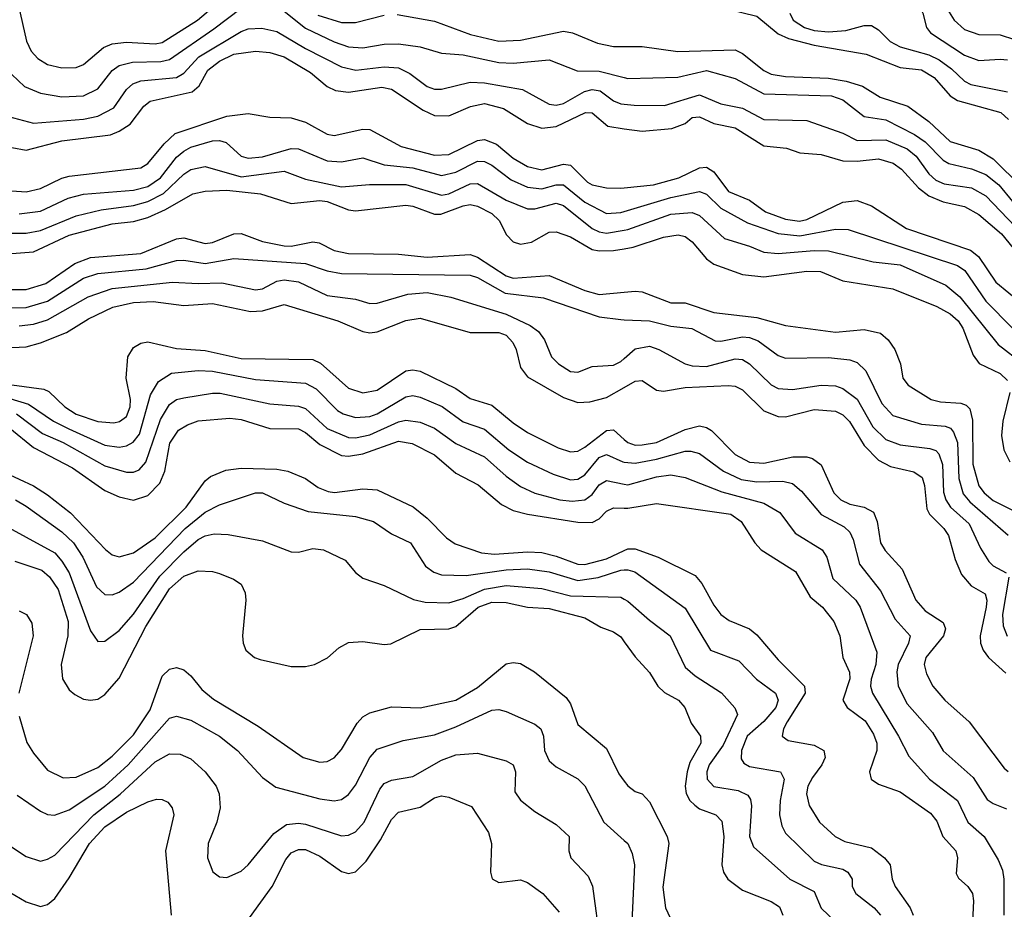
# Model space of a CAD drawing. Header units: inches. Extents: x 990535 to 1117859, y 769386 to 892122.
# Tile 699 of 1056: x 1048312 to 1051061, y 843146 to 845631. Entities that reach past the tile are written whole.
import ezdxf

# ---------------------------------------------------------------- set-up
doc = ezdxf.new("R2010")
doc.units = ezdxf.units.IN
doc.header["$MEASUREMENT"] = 0
doc.layers.add('B0844', color=7, linetype='Continuous')
doc.layers.add('B0854', color=7, linetype='Continuous')

msp = doc.modelspace()

# ---------------------------------------------------------------- linework, layer by layer
at = {"layer": 'B0844', "color": 5}
for points, elevation in [([(1048308.3, 845670), (1048331, 845571), (1048343.8, 845543.8), (1048362.8, 845522.8), (1048390, 845506.6), (1048430, 845496.9), (1048470, 845497.7), (1048490, 845506), (1048546.3, 845553.7), (1048570, 845564.1), (1048610, 845568.4), (1048690, 845563.5), (1048710, 845567.7), (1048808.3, 845630), (1048863.4, 845676.6)], 3080), ([(1048290, 845478.7), (1048324.9, 845444.9), (1048370, 845426.2), (1048430, 845415.6), (1048490, 845418.9), (1048530, 845438.1), (1048570.2, 845489.8), (1048590, 845503.6), (1048627.3, 845512.7), (1048705.8, 845514.2), (1048730, 845520.6), (1048854.3, 845605.7), (1048930, 845664)], 3060), ([(1049050, 845655.1), (1049110, 845607.5), (1049190, 845569.4), (1049230, 845555.5), (1049270, 845553.1), (1049330, 845563.4), (1049370, 845564.1), (1049430, 845555.3), (1049490, 845537.9), (1049550, 845532.9), (1049650, 845512), (1049690, 845510.1), (1049790, 845519.2), (1049868.3, 845488.3), (1049930, 845487.9), (1050000, 845469.8)], 3060), ([(1049144.4, 845644.4), (1049210, 845623.6), (1049250, 845623.6), (1049330, 845644.4)], 3080), ([(1049365.5, 845645.5), (1049470, 845627.2), (1049570.2, 845590), (1049650, 845571.1), (1049710, 845574.1), (1049830, 845598.9), (1049855.1, 845595.1), (1049925.6, 845565.6), (1049970, 845556.3), (1050000, 845556.4)], 3080), ([(1048280.9, 845360.9), (1048350, 845342), (1048490, 845353.6), (1048530, 845361.5), (1048574.6, 845385.4), (1048610, 845436.2), (1048627.7, 845452.3), (1048650, 845460.2), (1048750.2, 845469.8), (1048770, 845481.9), (1048812.3, 845527.7), (1048930, 845598.5), (1048950, 845605.5), (1048987.6, 845607.6), (1049030, 845598.7), (1049110, 845550.6), (1049210, 845499.7), (1049250.1, 845490.1), (1049330, 845499.5), (1049370, 845496.8), (1049401.1, 845481.1), (1049450, 845444.6), (1049470, 845437.7), (1049490, 845437.2), (1049570, 845457), (1049610, 845455.2), (1049715.9, 845435.9), (1049790, 845395), (1049810, 845392.5), (1049830, 845397.4), (1049889.4, 845430.6), (1049910, 845436.4), (1049932.8, 845432.8), (1049970, 845404.6), (1049990, 845396.3), (1050000, 845395.2)], 3040), ([(1048290, 845274), (1048330, 845266.9), (1048430, 845292.7), (1048565.3, 845310), (1048590, 845319.5), (1048620.4, 845339.6), (1048658.9, 845390), (1048676.4, 845403.6), (1048793.5, 845430), (1048813, 845447), (1048837.4, 845490), (1048870, 845515.8), (1048910, 845534.8), (1048970, 845543.4), (1049010, 845539.9), (1049050, 845527.9), (1049123.5, 845483.5), (1049170, 845445), (1049194, 845434), (1049230, 845429.2), (1049323.1, 845443.1), (1049350, 845437.6), (1049438.5, 845378.5), (1049470, 845363.8), (1049510, 845362.5), (1049570.7, 845389.3), (1049610, 845397.2), (1049663.2, 845383.2), (1049730, 845341.4), (1049770, 845328.4), (1049810, 845332.6), (1049892.1, 845372.1), (1049910, 845370.9), (1049953.7, 845333.7), (1050000, 845326.9)], 3020), ([(1048290, 845153.1), (1048330, 845150.1), (1048370, 845159.8), (1048430, 845188.8), (1048450, 845193.8), (1048650, 845217.3), (1048670, 845229.6), (1048715.2, 845284.8), (1048746.4, 845313.6), (1048890, 845361.7), (1048949.4, 845369.4), (1049010, 845358.8), (1049070, 845357.5), (1049110, 845345.3), (1049170, 845311.3), (1049190, 845307.8), (1049270, 845326), (1049290, 845324.6), (1049376.8, 845276.8), (1049470, 845253.2), (1049510, 845255.2), (1049590, 845294.1), (1049610, 845296.8), (1049643.4, 845283.4), (1049690, 845244.9), (1049730, 845221.3), (1049770, 845212), (1049830, 845227.8), (1049850, 845224.9), (1049897.7, 845177.7), (1049910, 845170.1), (1049950, 845161.9), (1049990, 845160.3), (1050000, 845161.4)], 2980), ([(1048310, 845088.7), (1048370, 845096.8), (1048447.1, 845132.9), (1048490, 845143.9), (1048630, 845154.7), (1048670, 845165.5), (1048705, 845190), (1048750, 845247.1), (1048770, 845264), (1048790, 845275.2), (1048850, 845292.9), (1048870, 845294.1), (1048888.7, 845288.7), (1048930, 845250.1), (1048950, 845244.7), (1048990, 845248.5), (1049070, 845271.6), (1049090, 845270.5), (1049170, 845237.3), (1049210, 845234.1), (1049270, 845245.6), (1049330, 845225.6), (1049410, 845217.9), (1049490, 845196.1), (1049530, 845205.8), (1049590, 845236.3), (1049610, 845235.5), (1049630, 845225.3), (1049684.1, 845184.1), (1049730, 845163.2), (1049770, 845159), (1049810, 845170), (1049830, 845169.8), (1049890, 845121.8), (1049950, 845090.1), (1049990, 845092.6), (1050000, 845095.6)], 2960), ([(1048290, 845034.6), (1048330, 845034.8), (1048370, 845042.4), (1048470, 845083.4), (1048539.5, 845100.5), (1048630, 845112.5), (1048670, 845123.7), (1048713.9, 845146.1), (1048770, 845199.4), (1048790, 845212.5), (1048830, 845220.8), (1048930, 845192.3), (1049050, 845208.3), (1049110, 845185.9), (1049210, 845164.4), (1049288.9, 845171.1), (1049390, 845171.3), (1049490, 845141.5), (1049510, 845144.7), (1049570, 845172.7), (1049590, 845173.7), (1049670, 845127.1), (1049730, 845102.7), (1049750, 845102.7), (1049810, 845119.2), (1049830, 845112.3), (1049910, 845048.3), (1049930, 845038.3), (1049950, 845035.4), (1050000, 845043.5)], 2940), ([(1048290, 844978.3), (1048350, 844983.1), (1048450.3, 845029.7), (1048570, 845060.8), (1048630, 845067.7), (1048670, 845078.5), (1048718.9, 845101.1), (1048794.9, 845145.1), (1048830, 845152.8), (1048890, 845154.9), (1048984.7, 845144.7), (1049070, 845117.7), (1049150, 845126.7), (1049170, 845123.4), (1049230, 845099.8), (1049250, 845097.6), (1049390, 845113), (1049410, 845110.4), (1049470, 845088.1), (1049488.2, 845088.2), (1049550, 845111.7), (1049570, 845114.8), (1049590, 845110.7), (1049630, 845089.7), (1049650.8, 845070), (1049671.3, 845030), (1049690, 845010.5), (1049710, 845004), (1049741.3, 845010), (1049790, 845037.5), (1049810, 845038.6), (1049850, 845024.4), (1049910, 844989.4), (1049930, 844985.3), (1049970, 844986.4), (1050000, 844991.5)], 2920), ([(1048290, 844877.7), (1048330, 844877.5), (1048385.3, 844894.7), (1048466.1, 844950), (1048510, 844967), (1048650, 844978.1), (1048750, 845019.4), (1048770, 845022.2), (1048830, 845006), (1048850, 845008.9), (1048910, 845033.5), (1048930, 845034), (1048990, 845011.8), (1049050, 844999.9), (1049070, 844998.5), (1049130, 845010.7), (1049148.3, 845008.3), (1049190, 844987), (1049230, 844977.8), (1049370, 844976.2), (1049450, 844967.8), (1049570, 844975.4), (1049590, 844968.3), (1049670, 844916.2), (1049690, 844909.5), (1049790, 844916.3), (1049890, 844874.5), (1049930, 844863.5), (1050000, 844870.1)], 2880), ([(1048290, 844826.4), (1048330, 844827.8), (1048390, 844844.8), (1048490, 844909.2), (1048530, 844922.2), (1048664.8, 844935.2), (1048750, 844958.8), (1048770, 844959.7), (1048830, 844950.1), (1048910, 844963.8), (1049110.3, 844950.3), (1049170, 844929.4), (1049210, 844922.3), (1049570, 844917.8), (1049590, 844911.5), (1049667, 844867), (1049774.3, 844854.3), (1049930, 844801.7), (1049990, 844793.6), (1050000, 844793.1)], 2860), ([(1048310, 844775.7), (1048350, 844781), (1048390, 844792.8), (1048503, 844857), (1048570, 844880.8), (1048738.2, 844898.2), (1048810, 844894.1), (1048876.3, 844896.3), (1048970, 844877.1), (1048990, 844879.5), (1049030, 844901), (1049050, 844905), (1049090, 844899.4), (1049170, 844860.6), (1049250, 844851), (1049290, 844838.9), (1049310, 844839.2), (1049395.7, 844864.3), (1049450, 844869.2), (1049515.9, 844855.9), (1049670, 844809.2), (1049736.8, 844776.8), (1049760.4, 844760.4), (1049777.4, 844737.4), (1049796.5, 844690), (1049816.5, 844670), (1049850, 844648.9), (1049870, 844646.8), (1049910, 844662.2), (1049970, 844666.4), (1049990, 844676.3), (1050000, 844685.1)], 2840), ([(1048270, 844714.5), (1048330, 844717.6), (1048370, 844728.3), (1048442.5, 844757.5), (1048504.2, 844795.8), (1048571.6, 844828.4), (1048630, 844841.5), (1048684.4, 844844.4), (1048770, 844832.6), (1048850, 844838.6), (1048956.1, 844816.1), (1048990, 844818.5), (1049050, 844836.1), (1049200.2, 844790), (1049270, 844759.9), (1049290, 844756.9), (1049310, 844759), (1049390, 844790.9), (1049430, 844797.9), (1049570, 844757.1), (1049650, 844757.9), (1049670.1, 844750), (1049688.6, 844730), (1049697.9, 844710), (1049710, 844660.2), (1049730, 844633.4), (1049830, 844575.5), (1049870, 844561.9), (1049904.1, 844564.1), (1049950, 844575.8), (1050000, 844604.3)], 2820), ([(1048290, 844611.3), (1048379.1, 844599.1), (1048393.1, 844593.1), (1048438.2, 844550), (1048470, 844529.5), (1048530, 844508.5), (1048574.7, 844505.3), (1048590.8, 844509.2), (1048610, 844523.1), (1048620.4, 844550), (1048621.5, 844570), (1048609.6, 844630), (1048613.7, 844690), (1048630, 844715.5), (1048650, 844728.1), (1048670, 844731.5), (1048750, 844712.4), (1048830, 844707.6), (1048930, 844684.9), (1049130, 844682.4), (1049151.5, 844671.5), (1049230, 844602.1), (1049270, 844588.6), (1049310, 844596.7), (1049390, 844650.8), (1049410, 844653.6), (1049430, 844649.7), (1049530, 844601), (1049570, 844573), (1049630, 844554.9), (1049690, 844504.9), (1049730, 844478.5), (1049815.1, 844435.1), (1049850, 844424), (1049870, 844425.8), (1049890, 844437.5), (1049950, 844484.1), (1049970, 844485.9), (1050000, 844458.8)], 2780), ([(1048170, 844607.7), (1048336.9, 844556.9), (1048406.6, 844510), (1048448.7, 844488.7), (1048550, 844442.9), (1048590, 844437), (1048610, 844440.6), (1048629, 844451), (1048646.5, 844473.5), (1048677, 844583), (1048699.6, 844620.4), (1048736.1, 844643.9), (1048810, 844651.2), (1048850, 844649.8), (1048970, 844626.3), (1049110, 844615.7), (1049139.9, 844599.9), (1049199.5, 844539.5), (1049215.4, 844530), (1049250, 844520.1), (1049290, 844522.6), (1049310, 844530.1), (1049390, 844578.1), (1049410, 844581.1), (1049430, 844577.3), (1049491.1, 844551.1), (1049550, 844508.4), (1049610, 844487.2), (1049677.3, 844430), (1049730, 844395.1), (1049801.4, 844361.4), (1049850, 844346.1), (1049870, 844347.4), (1049890, 844360.3), (1049930, 844408.3), (1049950, 844416.9), (1049995.8, 844395.8), (1050000, 844395.4)], 2760), ([(1048303.3, 844530), (1048375.5, 844475.5), (1048433.3, 844450), (1048550, 844384.6), (1048610, 844367), (1048630, 844367.5), (1048645.7, 844374.3), (1048664.3, 844395.7), (1048705.2, 844514.8), (1048730, 844556.4), (1048750, 844570.1), (1048770, 844574.8), (1048850, 844588.3), (1048871.8, 844588.2), (1049010, 844558.5), (1049090, 844551.3), (1049110, 844545.5), (1049170, 844489.2), (1049230, 844464.1), (1049250, 844462.9), (1049290, 844471.5), (1049370, 844507.9), (1049390, 844512.4), (1049430, 844507.5), (1049470, 844490.1), (1049530, 844447.4), (1049610, 844410.5), (1049670, 844356.5), (1049710, 844327.6), (1049750, 844308.7), (1049820.3, 844290), (1049854.1, 844285.9), (1049890, 844290.1), (1049910, 844305.4), (1049930, 844332.1), (1049950, 844344.1), (1050000, 844334)], 2740), ([(1048284.2, 844490), (1048350, 844435.9), (1048459.3, 844379.3), (1048550, 844316.4), (1048590, 844298.4), (1048630, 844289), (1048670, 844302.5), (1048703.3, 844336.7), (1048716.7, 844370), (1048731.3, 844448.7), (1048755.7, 844484.3), (1048780.2, 844499.8), (1048810, 844510.7), (1048898.6, 844518.6), (1048930, 844514.6), (1049010, 844489.8), (1049090, 844488.5), (1049110, 844478), (1049150, 844444.6), (1049210, 844413.6), (1049230, 844411.8), (1049270, 844418.7), (1049370, 844453.8), (1049407.5, 844447.5), (1049470, 844416), (1049530, 844364.2), (1049592.1, 844332.1), (1049656.8, 844276.8), (1049690, 844260.6), (1049729.8, 844249.8), (1049870, 844227.4), (1049910, 844226.3), (1049930, 844236.8), (1049950, 844258.8), (1049970, 844267.7), (1050000, 844267.2)], 2720), ([(1048270, 844366.4), (1048350, 844329.1), (1048390, 844304.5), (1048453.5, 844253.5), (1048551.3, 844151.3), (1048570, 844136.6), (1048590, 844130.6), (1048630, 844141.6), (1048690, 844183.7), (1048776.8, 844270), (1048830, 844343.5), (1048844.6, 844355.4), (1048887.4, 844372.6), (1048930, 844378.8), (1049030, 844375.4), (1049060.9, 844370), (1049110, 844350.1), (1049145, 844325), (1049173.1, 844313.1), (1049190.7, 844310.7), (1049270, 844321.2), (1049310, 844317.6), (1049410.3, 844270.3), (1049450, 844238.9), (1049504, 844184), (1049527.5, 844167.5), (1049601.7, 844141.7), (1049638, 844138), (1049730, 844144.6), (1049770, 844143), (1049810, 844133.1), (1049870, 844110.3), (1049890, 844109.4), (1049950, 844124.9), (1050000, 844148.9)], 2680), ([(1048300.2, 844290), (1048330, 844272.8), (1048430, 844200.8), (1048462.3, 844170), (1048488.2, 844130), (1048526.7, 844046.7), (1048550, 844026), (1048570, 844025.1), (1048590, 844032.2), (1048630, 844060.5), (1048773.5, 844210), (1048830, 844255.6), (1048870, 844276.1), (1048970, 844310.1), (1048990, 844309.5), (1049050, 844280.4), (1049117.2, 844257.2), (1049250, 844243.4), (1049300.2, 844230), (1049350, 844195.3), (1049403.5, 844170), (1049444.9, 844104.9), (1049468, 844088), (1049490, 844080.6), (1049558.5, 844078.5), (1049670, 844094.8), (1049730, 844096.9), (1049790, 844088.8), (1049870, 844064.5), (1049927.3, 844072.7), (1049990, 844093.8), (1050000, 844094.3)], 2660), ([(1048249.4, 844229.4), (1048410, 844141.8), (1048430, 844119.1), (1048450, 844086.1), (1048510, 843924), (1048530, 843894.7), (1048550, 843895.7), (1048590, 843924.8), (1048630, 843971), (1048703, 844077), (1048770, 844145.2), (1048810, 844178.9), (1048830, 844189.6), (1048855.3, 844195.3), (1048893.6, 844193.6), (1048990, 844175.7), (1049070, 844145.2), (1049090, 844144), (1049130, 844153.7), (1049160.5, 844150), (1049221.1, 844121.1), (1049250, 844087.4), (1049270, 844071.4), (1049330, 844051.1), (1049411.9, 844011.9), (1049443.9, 844003.9), (1049510, 844002.3), (1049550, 844014.2), (1049610, 844040.7), (1049670.5, 844050.5), (1049770, 844042.5), (1049850, 844021.5), (1049990, 844018), (1050000, 844012.3)], 2640), ([(1048298.3, 844118.3), (1048373.7, 844093.7), (1048395.3, 844075.3), (1048419.2, 844039.2), (1048447.2, 843950), (1048446.1, 843910), (1048427.3, 843830), (1048431.8, 843790), (1048450, 843759.7), (1048466, 843746), (1048490, 843733.7), (1048510, 843730.8), (1048530, 843733.7), (1048550, 843746.6), (1048590, 843791.7), (1048664.1, 843935.9), (1048730, 844041.1), (1048770, 844076.4), (1048810, 844091.6), (1048850, 844090.1), (1048870, 844084.1), (1048908.8, 844068.8), (1048930, 844054.2), (1048941.6, 844030), (1048943.8, 844010), (1048934.3, 843910), (1048935.5, 843890), (1048943.3, 843870), (1048967.5, 843850), (1048983.7, 843843.7), (1049070, 843824.6), (1049110, 843824.3), (1049134.7, 843830), (1049171.4, 843848.6), (1049203.2, 843876.8), (1049230, 843891.3), (1049270, 843894.4), (1049330, 843885.7), (1049347.9, 843887.9), (1049430, 843927.9), (1049510.3, 843929.7), (1049530, 843936.5), (1049592.4, 843990), (1049630, 844004.1), (1049670, 844003.7), (1049730, 843990.6), (1049790, 843986.3), (1049890, 843960.1), (1049934.8, 843934.8), (1049970, 843921.6), (1049990, 843907.7), (1050000, 843893.5)], 2620), ([(1048310, 843979.9), (1048330.6, 843970), (1048345.9, 843945.9), (1048349.1, 843910), (1048309.3, 843750)], 2580), ([(1048310, 843685.3), (1048332.3, 843612.3), (1048350, 843582), (1048390, 843534.8), (1048433.1, 843513.1), (1048470, 843515.2), (1048530, 843542.3), (1048570, 843574.4), (1048630, 843633.9), (1048676.4, 843703.6), (1048710, 843797.6), (1048730, 843817.4), (1048750, 843821.8), (1048770, 843815.6), (1048790, 843798.2), (1048820.1, 843760.1), (1048853.5, 843733.5), (1048977.6, 843657.6), (1049103.2, 843570), (1049150, 843556.8), (1049170, 843559.1), (1049190.3, 843569.7), (1049210, 843592.9), (1049253.8, 843666.2), (1049270, 843684.3), (1049290, 843695), (1049350, 843711.6), (1049430, 843708.7), (1049530, 843730.6), (1049590, 843766.3), (1049670, 843832.4), (1049690, 843835.8), (1049710, 843832.6), (1049749.1, 843810), (1049837.8, 843737.8), (1049850, 843720.3), (1049870, 843662.6), (1049950, 843595.2), (1049984.9, 843524.9), (1050000, 843504.6)], 2580), ([(1048305.3, 843465.3), (1048370, 843420.4), (1048390, 843411.3), (1048409.1, 843409.1), (1048450, 843424), (1048550, 843490.1), (1048615.1, 843550), (1048730, 843679.8), (1048750, 843686.1), (1048790, 843674.7), (1048870.2, 843630), (1048920.1, 843590), (1048990, 843514.5), (1049027.2, 843487.2), (1049150, 843454.5), (1049190, 843449.1), (1049210, 843453), (1049230, 843466.8), (1049250, 843492.9), (1049290, 843570.2), (1049310, 843594), (1049382.5, 843617.5), (1049470, 843633.3), (1049530, 843655.9), (1049630, 843702.9), (1049650, 843704.2), (1049670, 843698.8), (1049750, 843663.3), (1049766.6, 843650), (1049774.5, 843630), (1049777.5, 843590), (1049790, 843561.2), (1049810, 843543.8), (1049870, 843510.9), (1049890, 843491), (1049943.4, 843390), (1050000, 843338.4)], 2560), ([(1048247.6, 843347.6), (1048330, 843293.4), (1048370, 843281.1), (1048390, 843285.9), (1048410, 843297.9), (1048518.7, 843410), (1048592, 843468), (1048690, 843558.3), (1048730, 843580.1), (1048759.6, 843579.6), (1048790, 843566.3), (1048830.2, 843530), (1048860.5, 843490), (1048868.9, 843468.9), (1048872.1, 843430), (1048862.8, 843390), (1048838.5, 843330), (1048836, 843290), (1048850.8, 843250.8), (1048870, 843237.2), (1048890, 843235.4), (1048930, 843252.8), (1048950, 843270.2), (1049021.9, 843358.1), (1049056.9, 843383.1), (1049090, 843387.2), (1049110, 843384.1), (1049210, 843351.4), (1049230, 843353), (1049250, 843362.4), (1049273.7, 843390), (1049317.8, 843482.2), (1049330, 843497.3), (1049350, 843507.4), (1049410, 843517), (1049490, 843562.8), (1049530, 843578.2), (1049590, 843582.2), (1049670, 843561.1), (1049690.1, 843550), (1049696.3, 843530), (1049694.6, 843474.6), (1049710, 843451.2), (1049750, 843419.7), (1049810, 843383.2), (1049846.5, 843350), (1049845, 843310), (1049851, 843290), (1049899.1, 843239.1), (1049911.1, 843211.1), (1049932.9, 843052.9)], 2540), ([(1048250, 843213.7), (1048330, 843166.9), (1048370, 843153.9), (1048390, 843160.1), (1048410, 843176.6), (1048450, 843234.1), (1048506.5, 843330), (1048550, 843376.2), (1048610, 843417.5), (1048670, 843446.8), (1048694.1, 843454.1), (1048710, 843453.2), (1048725.5, 843445.5), (1048737.8, 843430), (1048742.5, 843410), (1048719.4, 843310), (1048734.7, 843130)], 2520), ([(1048890, 843035.2), (1049017.3, 843210), (1049054.8, 843285.2), (1049070, 843303.6), (1049090, 843313.5), (1049110, 843313.2), (1049150, 843294.8), (1049210, 843251.8), (1049230, 843245.9), (1049250, 843250.8), (1049279.2, 843280.8), (1049319.5, 843340.5), (1049350, 843397.3), (1049370, 843417.7), (1049430, 843431.3), (1049470, 843457.2), (1049490, 843462.8), (1049510, 843459.4), (1049573.8, 843433.8), (1049621, 843361), (1049629.6, 843330), (1049626.9, 843250), (1049631.3, 843231.3), (1049650, 843220.8), (1049710, 843228.7), (1049730, 843220.9), (1049772.4, 843190), (1049818.1, 843138.1)], 2520)]:
    msp.add_lwpolyline(points, dxfattribs=dict(at, elevation=elevation))
at = {"layer": 'B0854', "color": 5}
for points, elevation in [([(1050000, 845862.8), (1050030, 845851.6), (1050050, 845849.8), (1050130, 845861.6), (1050230, 845865.5), (1050350, 845844.3), (1050410, 845842.2), (1050530, 845825.3), (1050555, 845815), (1050610, 845775.1), (1050641, 845761), (1050770, 845757.6), (1050824.5, 845744.5), (1050850, 845730.9), (1050870, 845713.3), (1050921.5, 845630), (1050950, 845604.4), (1050990, 845590.1), (1051050, 845589), (1051090, 845575.8)], 3180), ([(1050000, 845815.1), (1050030, 845804.5), (1050070, 845802.8), (1050150, 845809.8), (1050270, 845799.9), (1050330, 845785.8), (1050390, 845792.8), (1050510, 845777.9), (1050530, 845767.1), (1050582.8, 845702.8), (1050607.2, 845687.2), (1050650, 845686.8), (1050730, 845708.7), (1050770, 845701.7), (1050823.1, 845670), (1050833.8, 845650), (1050843.7, 845610), (1050854.8, 845594.8), (1050950, 845532.7), (1050990, 845517), (1051050, 845521), (1051070, 845519.1)], 3160), ([(1050000, 845715.8), (1050050, 845698.4), (1050170, 845693.3), (1050230, 845683.2), (1050290, 845661.2), (1050370, 845641.5), (1050430, 845591.9), (1050458.7, 845578.7), (1050530, 845559.8), (1050675.2, 845535.2), (1050770, 845497.9), (1050830, 845491.7), (1050865.2, 845470), (1050910, 845418.7), (1050930, 845405.4), (1051051.8, 845371.8), (1051073, 845353)], 3120), ([(1050462.2, 845650), (1050471.9, 845630), (1050503.5, 845610), (1050530, 845601.6), (1050570, 845597.2), (1050618.6, 845601.4), (1050670, 845615.4), (1050690, 845615.5), (1050710, 845603.2), (1050742.6, 845570), (1050770, 845555.2), (1050850, 845533.4), (1050879.3, 845519.3), (1050913.9, 845493.9), (1050950, 845459.2), (1050967.7, 845450), (1051070, 845429.5)], 3140), ([(1050000, 845556.4), (1050050, 845556.5), (1050150, 845542.8), (1050310, 845547.5), (1050330, 845537.1), (1050389.6, 845489.6), (1050410, 845479.5), (1050450, 845472.6), (1050570, 845467.8), (1050619.4, 845459.4), (1050665.3, 845445.3), (1050714.9, 845414.9), (1050791.8, 845390), (1050850, 845346.8), (1050910, 845291.1), (1050990, 845266.9), (1051030, 845242.6), (1051110, 845163.2)], 3080), ([(1050000, 845469.8), (1050010, 845467.2), (1050150, 845471.1), (1050230, 845489.7), (1050310, 845466.9), (1050390, 845423.9), (1050578.3, 845418.3), (1050610, 845407.7), (1050670, 845360.8), (1050730, 845352), (1050810.6, 845310.6), (1050840.1, 845290), (1050890, 845238.9), (1050906, 845230), (1050970, 845214.5), (1051010, 845198.5), (1051045.8, 845170), (1051083.9, 845123.9)], 3060), ([(1050000, 845395.2), (1050027.6, 845392.4), (1050111.9, 845391.9), (1050210, 845421.9), (1050270, 845396.2), (1050330, 845384.4), (1050390, 845352.6), (1050510.1, 845350.1), (1050610, 845314.8), (1050650, 845294.1), (1050730, 845296.1), (1050790, 845270.3), (1050815.5, 845250), (1050850, 845200.8), (1050870, 845183), (1050893.1, 845173.1), (1050970, 845161.2), (1051010, 845139.4), (1051133.7, 845010)], 3040), ([(1050000, 845326.9), (1050050, 845319.5), (1050132.8, 845327.2), (1050170, 845341.3), (1050190, 845357.9), (1050210, 845359.7), (1050250, 845341.8), (1050310, 845329.7), (1050390, 845278.6), (1050452.7, 845272.7), (1050490, 845259.6), (1050550, 845254.4), (1050610, 845237.5), (1050650, 845236.3), (1050710, 845242.5), (1050750.7, 845230.7), (1050773.9, 845213.9), (1050821.9, 845161.9), (1050850, 845139.5), (1050890, 845123), (1050950, 845109.2), (1050990, 845087.1), (1051053.3, 845033.3), (1051110, 844963.7)], 3020), ([(1050000, 845161.4), (1050082, 845170), (1050152.1, 845190), (1050210, 845217.9), (1050230, 845219.4), (1050250, 845206.5), (1050291.5, 845151.5), (1050350, 845126.9), (1050394.8, 845094.8), (1050450, 845074), (1050489, 845069), (1050510, 845073.1), (1050610, 845121.6), (1050650, 845126.7), (1050690, 845111), (1050787.8, 845047.8), (1050967.2, 844987.2), (1050989.4, 844969.4), (1051037.9, 844897.9), (1051110, 844838.8)], 2980), ([(1050000, 845095.6), (1050130, 845134.9), (1050210, 845151), (1050230, 845144), (1050270, 845104.9), (1050344, 845064), (1050430, 845034.1), (1050490, 845027.9), (1050590, 845046.2), (1050624.8, 845044.8), (1050930, 844945.1), (1050951.1, 844931.1), (1051010, 844845.1), (1051084.2, 844770)], 2960), ([(1050000, 845043.5), (1050010, 845045.1), (1050130, 845088.2), (1050190, 845092.8), (1050210, 845084.1), (1050279.9, 845019.9), (1050350, 844999), (1050390, 844981.6), (1050430, 844977.9), (1050530, 844986.8), (1050570, 844985.6), (1050694.7, 844954.7), (1050770, 844946.4), (1050897.8, 844890), (1050937, 844857), (1051044.3, 844724.3), (1051114.2, 844670)], 2940), ([(1050000, 844991.5), (1050024.4, 844995.6), (1050110, 845024.1), (1050150.4, 845030.4), (1050170, 845025.4), (1050190, 845011.1), (1050230, 844963.6), (1050250, 844948.3), (1050330, 844919.9), (1050390, 844913.1), (1050510, 844929.2), (1050547.9, 844927.9), (1050610, 844901.5), (1050750, 844879.5), (1050872.6, 844830), (1050910, 844810.1), (1050932.4, 844790), (1050945.3, 844770), (1050974.5, 844694.5), (1050991.2, 844671.2), (1051050, 844642.9), (1051070, 844623.5)], 2920), ([(1050000, 844870.1), (1050030, 844872.9), (1050050, 844871), (1050130, 844840.5), (1050170, 844840.6), (1050250, 844813.1), (1050370, 844799), (1050450, 844776.8), (1050590, 844758.6), (1050670, 844766), (1050715.2, 844755.2), (1050737.2, 844737.2), (1050755.3, 844710), (1050770.9, 844670), (1050777.8, 844630), (1050792.6, 844610), (1050856.9, 844570), (1050883.4, 844563.4), (1050939.8, 844559.8), (1050954.6, 844554.6), (1050964.5, 844544.5), (1050972.8, 844512.8), (1050973.6, 844390), (1050990, 844329.2), (1051004.6, 844310), (1051030, 844288.6), (1051170, 844218.8)], 2880), ([(1050000, 844793.1), (1050070, 844790.1), (1050130, 844775.4), (1050188.3, 844768.3), (1050254.2, 844734.2), (1050270, 844733), (1050330, 844745), (1050350, 844743.5), (1050374.1, 844734.1), (1050430, 844693.2), (1050450, 844686.2), (1050570, 844688), (1050630, 844681.1), (1050650, 844673.3), (1050674.2, 844650), (1050718.8, 844558.8), (1050750, 844525.4), (1050830, 844501), (1050895.6, 844495.6), (1050910.5, 844490.5), (1050919.5, 844479.5), (1050930.4, 844450.4), (1050934.1, 844350), (1050946.7, 844306.7), (1050964.9, 844284.9), (1051071.8, 844191.8)], 2860), ([(1050000, 844685.1), (1050030, 844711.5), (1050070, 844719.3), (1050096.3, 844710), (1050170, 844670.1), (1050190, 844664.3), (1050230, 844662.5), (1050310, 844683.6), (1050330, 844682), (1050350, 844669.6), (1050410, 844611), (1050430, 844601), (1050470, 844598.3), (1050550, 844610.4), (1050590, 844608.2), (1050610, 844601.5), (1050650, 844571.5), (1050694.1, 844494.1), (1050730, 844458.8), (1050770, 844443.4), (1050853.6, 844433.6), (1050870, 844428.1), (1050878.2, 844418.2), (1050888.5, 844388.5), (1050891.8, 844311.8), (1050897.8, 844290), (1050910.8, 844270), (1050963.5, 844223.5), (1050994.7, 844154.7), (1051018.1, 844118.1), (1051030, 844105.9), (1051066.6, 844086.6)], 2840), ([(1050000, 844604.3), (1050030, 844621.4), (1050050, 844623.3), (1050090, 844596.1), (1050110, 844593.6), (1050170, 844603.7), (1050289.7, 844609.7), (1050310, 844607.2), (1050330, 844597.5), (1050390, 844538.8), (1050430, 844523.2), (1050450, 844521.9), (1050530, 844542.2), (1050590, 844537.8), (1050610, 844527.9), (1050629.3, 844509.3), (1050670, 844442.3), (1050710, 844401.1), (1050743.3, 844383.3), (1050808.7, 844368.7), (1050832.1, 844352.1), (1050838.5, 844330), (1050844.5, 844264.5), (1050852.2, 844250), (1050891.9, 844210), (1050905.4, 844190), (1050923.7, 844123.7), (1050941.8, 844081.8), (1050968.2, 844050), (1051007.7, 844027.7), (1051012.4, 844010), (1051010.3, 843990.3), (1050993.6, 843910), (1050994.7, 843890), (1051002.2, 843870), (1051016.9, 843850), (1051065.7, 843805.7)], 2820), ([(1051076.3, 844590), (1051057.5, 844510), (1051053.4, 844470), (1051059.4, 844430), (1051076.5, 844396.5)], 2920), ([(1050000, 844458.8), (1050010, 844449.8), (1050030, 844443.2), (1050050, 844443.4), (1050090, 844450.5), (1050170, 844487), (1050210, 844496.5), (1050230, 844492), (1050243.5, 844483.5), (1050310, 844416.7), (1050350, 844395.2), (1050390, 844392.7), (1050470.4, 844410.4), (1050510, 844410.5), (1050525.7, 844405.7), (1050550, 844387.7), (1050585.5, 844310), (1050604.5, 844290), (1050630, 844277.9), (1050670.2, 844270), (1050695.9, 844255.9), (1050706.1, 844230), (1050715.5, 844170), (1050728.4, 844148.4), (1050776, 844096), (1050814.3, 844010), (1050840.1, 843980.1), (1050890, 843947), (1050897, 843930), (1050891.4, 843910), (1050841.7, 843850), (1050837.2, 843830), (1050843.6, 843803.6), (1050862, 843770), (1050895.4, 843730), (1050963.1, 843670), (1051060.5, 843540.5), (1051071.5, 843531.5)], 2780), ([(1050000, 844395.4), (1050030, 844392.9), (1050090, 844403.5), (1050170, 844425.6), (1050185.9, 844425.9), (1050210, 844419.9), (1050277.1, 844370), (1050326.8, 844346.8), (1050370, 844340.5), (1050442.6, 844342.6), (1050470, 844335.4), (1050494.6, 844314.6), (1050549.5, 844249.5), (1050614.3, 844214.3), (1050630, 844199.8), (1050639.6, 844179.6), (1050656.9, 844110), (1050715.9, 844035.9), (1050756.6, 843956.6), (1050798.5, 843910), (1050793.3, 843890), (1050764.8, 843830), (1050760.9, 843810), (1050764.5, 843770), (1050790, 843720.5), (1050860.3, 843640.3), (1050890, 843588.8), (1050974.6, 843514.6), (1051013.1, 843453.1), (1051030, 843441.5), (1051067, 843427)], 2760), ([(1050000, 844334), (1050010, 844332), (1050090, 844354.1), (1050130, 844359.6), (1050170, 844352.2), (1050272.3, 844312.3), (1050390, 844280.5), (1050434.6, 844254.6), (1050477.3, 844197.3), (1050552.9, 844150), (1050565.9, 844130), (1050582.8, 844070), (1050646.3, 844010), (1050658.8, 843990), (1050705, 843865), (1050702.3, 843830), (1050689.3, 843789.3), (1050687.5, 843770), (1050692.9, 843750), (1050766.1, 843630), (1050794.4, 843574.4), (1050851.9, 843510), (1050930.3, 843450.3), (1050959.6, 843390), (1051005, 843350), (1051044.2, 843284.2), (1051055.7, 843255.7), (1051059.9, 843230), (1051060.1, 843130)], 2740), ([(1050000, 844267.2), (1050010, 844267.1), (1050090, 844280.1), (1050297.1, 844250), (1050326.1, 844230), (1050364.5, 844170), (1050382.7, 844150), (1050477.9, 844090), (1050519, 844019), (1050553.4, 843990), (1050585, 843950), (1050602.2, 843910), (1050610.5, 843850), (1050628.7, 843808.7), (1050629.4, 843790), (1050610.6, 843730), (1050622.4, 843710), (1050672.6, 843672.6), (1050695.9, 843635.9), (1050705.4, 843610), (1050705.5, 843590), (1050684.5, 843530), (1050689.5, 843510), (1050710, 843495.8), (1050770, 843474), (1050854.8, 843414.8), (1050872.5, 843392.5), (1050889.8, 843349.8), (1050925.5, 843310), (1050930.1, 843290), (1050926.3, 843246.3), (1050932.8, 843232.8), (1050959, 843210), (1050972.1, 843190), (1050975, 843170), (1050971.3, 843091.3)], 2720), ([(1050000, 844148.9), (1050010, 844153.6), (1050030, 844153.4), (1050094.2, 844130), (1050198.3, 844078.3), (1050216.6, 844056.6), (1050250, 843996), (1050270, 843969.5), (1050292.7, 843952.7), (1050349.4, 843929.4), (1050370, 843912.5), (1050430, 843843.2), (1050503.5, 843770), (1050504.8, 843750), (1050454.6, 843670), (1050444.2, 843650), (1050440.9, 843630), (1050457.5, 843617.5), (1050530, 843604.6), (1050556.8, 843590), (1050560.6, 843570), (1050551.8, 843550), (1050525.2, 843514.8), (1050512.6, 843490), (1050509, 843469), (1050516.5, 843436.5), (1050545.4, 843390), (1050588.6, 843350), (1050615.8, 843335.8), (1050690, 843318), (1050726.7, 843290), (1050742.5, 843270), (1050748.4, 843230), (1050756.8, 843210), (1050798.3, 843150), (1050807.1, 843130)], 2680), ([(1050000, 844094.3), (1050010, 844094.9), (1050029.2, 844089.2), (1050170, 843987.6), (1050241.2, 843870), (1050320, 843840), (1050369.5, 843789.5), (1050422.1, 843750), (1050429.6, 843730), (1050422.8, 843710), (1050390, 843671), (1050343.5, 843630), (1050327, 843590), (1050326.5, 843566.5), (1050334.2, 843554.2), (1050350, 843545), (1050436.5, 843530), (1050446.1, 843510), (1050435, 843450), (1050433.3, 843410), (1050439.7, 843379.7), (1050450, 843359), (1050530, 843280.9), (1050551.1, 843271.1), (1050610, 843258.5), (1050624.6, 843250), (1050635.9, 843230), (1050636.4, 843210), (1050646.5, 843190), (1050697.5, 843150), (1050715.4, 843130)], 2660), ([(1051073.9, 844073.9), (1051055.8, 843970), (1051057.7, 843937.7), (1051069, 843909)], 2840), ([(1050000, 844012.3), (1050010, 844006.6), (1050070, 843953.5), (1050128.1, 843910), (1050170, 843822.8), (1050198.3, 843798.3), (1050271.3, 843751.3), (1050308.6, 843708.6), (1050316.1, 843690), (1050275.7, 843604.3), (1050237.2, 843550), (1050230.1, 843530), (1050231.7, 843510), (1050250, 843489.7), (1050318.1, 843478.1), (1050344.7, 843464.7), (1050352.6, 843452.6), (1050355.6, 843435.6), (1050350.1, 843350), (1050360.5, 843320.5), (1050462.1, 843230), (1050530, 843196.4), (1050549.7, 843149.7), (1050611.7, 843090)], 2640), ([(1050000, 843893.5), (1050030, 843851.1), (1050070, 843807.3), (1050093.5, 843770), (1050112.3, 843752.3), (1050151, 843730), (1050169.4, 843710), (1050186.5, 843666.5), (1050213.1, 843630), (1050213.6, 843610), (1050183.3, 843556.7), (1050175.3, 843530), (1050170.1, 843490.1), (1050173.3, 843470), (1050183.4, 843450), (1050196.7, 843436.7), (1050210, 843427.3), (1050255.9, 843410), (1050272.7, 843392.7), (1050278.1, 843350), (1050272.2, 843270), (1050277, 843250), (1050289.4, 843230), (1050330, 843199.5), (1050410, 843167.8), (1050433.1, 843153.1), (1050443.1, 843130)], 2620), ([(1050000, 843504.6), (1050010, 843491), (1050030, 843475.2), (1050050, 843468.6), (1050070, 843446.5), (1050119.9, 843350), (1050124.4, 843330), (1050107.8, 843207.8), (1050115.5, 843150), (1050134, 843110)], 2580), ([(1050000, 843338.4), (1050009.6, 843329.6), (1050022.3, 843302.3), (1050028.4, 843270), (1050021, 843110)], 2560)]:
    msp.add_lwpolyline(points, dxfattribs=dict(at, elevation=elevation))

doc.saveas('drawing.dxf')
